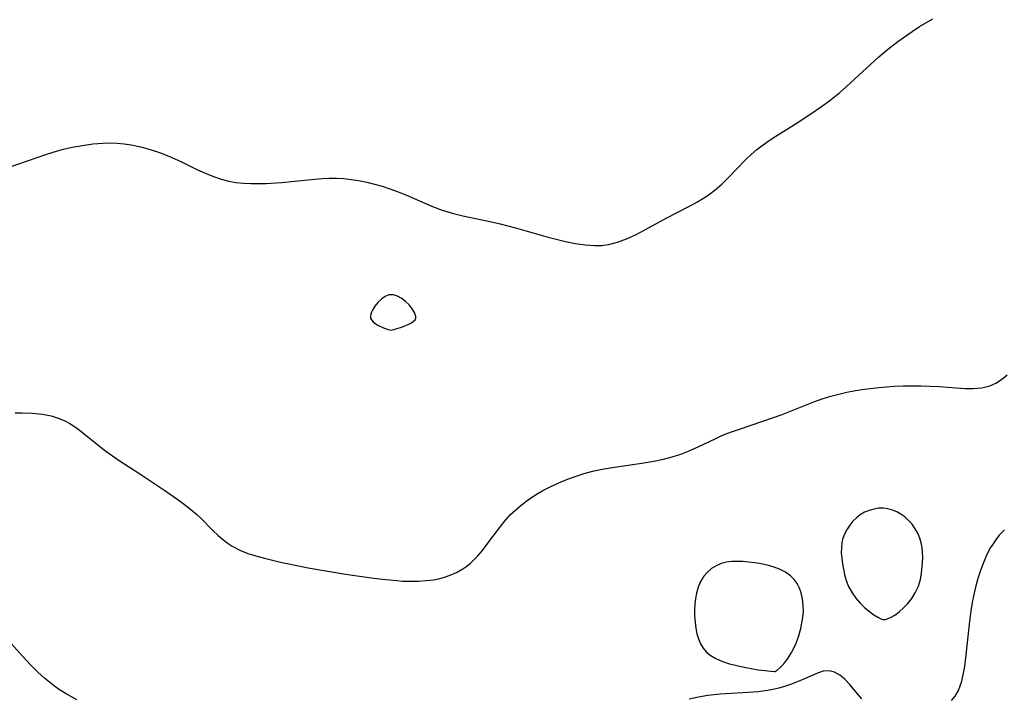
# Model space of a CAD drawing. Header units: inches. Extents: x 1073367 to 1082519, y 1569854 to 1574957.
# Tile 518 of 565: x 1080941 to 1081121, y 1573485 to 1573608. Entities that reach past the tile are written whole.
import ezdxf

# ---------------------------------------------------------------- set-up
doc = ezdxf.new("R2010")
doc.units = ezdxf.units.IN
doc.header["$MEASUREMENT"] = 0
doc.layers.add('CGG_CurvaNivelLidar_v1', color=7, linetype='Continuous', lineweight=30, true_color=0x008008)

msp = doc.modelspace()

# ---------------------------------------------------------------- linework, layer by layer
at = {"layer": 'CGG_CurvaNivelLidar_v1'}
for points in [[(1080938.5328, 1573581.2396, 77), (1080942.0828, 1573582.5058, 77), (1080945.5707, 1573583.6852, 77), (1080947.5615, 1573584.2981, 77), (1080948.6374, 1573584.589, 77), (1080950.253, 1573584.9641, 77), (1080952.1125, 1573585.3098, 77), (1080953.9793, 1573585.5639, 77), (1080955.8482, 1573585.7149, 77), (1080957.1441, 1573585.7485, 77), (1080958.4366, 1573585.7135, 77), (1080959.716, 1573585.6024, 77), (1080960.988, 1573585.4177, 77), (1080962.7399, 1573585.049, 77), (1080964.4711, 1573584.5696, 77), (1080966.179, 1573583.9964, 77), (1080967.8591, 1573583.3389, 77), (1080970.0678, 1573582.3409, 77), (1080973.1446, 1573580.8602, 77), (1080974.6883, 1573580.1631, 77), (1080976.0477, 1573579.6154, 77), (1080977.4244, 1573579.1459, 77), (1080978.823, 1573578.7783, 77), (1080980.1496, 1573578.5439, 77), (1080981.4951, 1573578.4006, 77), (1080982.8555, 1573578.33, 77), (1080984.2845, 1573578.3187, 77), (1080985.6815, 1573578.3596, 77), (1080988.4899, 1573578.548, 77), (1080994.5659, 1573579.1508, 77), (1080995.8729, 1573579.2553, 77), (1080997.1794, 1573579.3154, 77), (1080998.4844, 1573579.3167, 77), (1080999.8327, 1573579.2439, 77), (1081001.1772, 1573579.1018, 77), (1081002.5167, 1573578.899, 77), (1081004.0492, 1573578.5974, 77), (1081005.4722, 1573578.2501, 77), (1081006.8825, 1573577.8438, 77), (1081008.2779, 1573577.3813, 77), (1081009.7897, 1573576.8131, 77), (1081011.2845, 1573576.1968, 77), (1081016.0335, 1573574.1541, 77), (1081017.8069, 1573573.5021, 77), (1081019.891, 1573572.8863, 77), (1081021.6017, 1573572.4661, 77), (1081026.8062, 1573571.346, 77), (1081028.4182, 1573570.9718, 77), (1081031.2337, 1573570.2262, 77), (1081037.1935, 1573568.5341, 77), (1081040.3657, 1573567.7583, 77), (1081042.188, 1573567.4005, 77), (1081043.9296, 1573567.1512, 77), (1081045.6494, 1573567.0302, 77), (1081046.9294, 1573567.0505, 77), (1081048.1881, 1573567.193, 77), (1081049.8665, 1573567.6097, 77), (1081051.5115, 1573568.2289, 77), (1081053.1366, 1573568.9863, 77), (1081054.3095, 1573569.5919, 77), (1081058.8686, 1573572.0712, 77), (1081062.7715, 1573574.07, 77), (1081064.4499, 1573574.9936, 77), (1081066.0699, 1573575.9941, 77), (1081066.8906, 1573576.5653, 77), (1081067.6834, 1573577.1712, 77), (1081068.9166, 1573578.2367, 77), (1081070.0871, 1573579.3715, 77), (1081073.2435, 1573582.6893, 77), (1081074.2565, 1573583.6429, 77), (1081075.3204, 1573584.5506, 77), (1081076.4309, 1573585.4114, 77), (1081077.5765, 1573586.2213, 77), (1081078.7542, 1573586.9974, 77), (1081082.6629, 1573589.4228, 77), (1081085.0072, 1573590.9223, 77), (1081087.1356, 1573592.3805, 77), (1081088.6329, 1573593.4949, 77), (1081090.4418, 1573594.9753, 77), (1081091.6154, 1573596.0005, 77), (1081097.6017, 1573601.4952, 77), (1081099.1916, 1573602.837, 77), (1081101.0453, 1573604.2682, 77), (1081103.6745, 1573606.1147, 77), (1081105.0239, 1573606.9888, 77), (1081107.4241, 1573608.4219, 77)], [(1080939.8151, 1573536.4705, 76.5), (1080941.0749, 1573536.4655, 76.5), (1080942.9579, 1573536.3976, 76.5), (1080944.806, 1573536.2105, 76.5), (1080946.363, 1573535.9049, 76.5), (1080947.865, 1573535.4394, 76.5), (1080948.8601, 1573535.014, 76.5), (1080949.8181, 1573534.5069, 76.5), (1080950.8389, 1573533.857, 76.5), (1080951.8219, 1573533.1356, 76.5), (1080955.1907, 1573530.3566, 76.5), (1080956.3529, 1573529.4743, 76.5), (1080958.7873, 1573527.7958, 76.5), (1080962.5689, 1573525.3385, 76.5), (1080967.1472, 1573522.2936, 76.5), (1080969.5177, 1573520.6549, 76.5), (1080970.7448, 1573519.7518, 76.5), (1080971.9254, 1573518.8241, 76.5), (1080972.925, 1573517.9673, 76.5), (1080973.7804, 1573517.1525, 76.5), (1080975.8541, 1573515.0585, 76.5), (1080976.9166, 1573514.0468, 76.5), (1080977.9654, 1573513.1583, 76.5), (1080978.6985, 1573512.6133, 76.5), (1080979.4635, 1573512.1165, 76.5), (1080980.8469, 1573511.3944, 76.5), (1080982.3143, 1573510.8071, 76.5), (1080983.7996, 1573510.3366, 76.5), (1080985.3296, 1573509.9242, 76.5), (1080988.5309, 1573509.1553, 76.5), (1080990.1094, 1573508.8144, 76.5), (1080993.3087, 1573508.1909, 76.5), (1081000.1776, 1573507.0224, 76.5), (1081001.8841, 1573506.7541, 76.5), (1081005.3367, 1573506.2876, 76.5), (1081006.9397, 1573506.0945, 76.5), (1081009.5613, 1573505.8331, 76.5), (1081010.583, 1573505.7649, 76.5), (1081012.0333, 1573505.7191, 76.5), (1081013.4675, 1573505.7385, 76.5), (1081014.879, 1573505.8287, 76.5), (1081016.2599, 1573505.9993, 76.5), (1081017.1632, 1573506.1661, 76.5), (1081018.0454, 1573506.3854, 76.5), (1081019.2724, 1573506.807, 76.5), (1081020.4461, 1573507.344, 76.5), (1081021.5614, 1573507.9842, 76.5), (1081022.3019, 1573508.4902, 76.5), (1081023.0042, 1573509.0487, 76.5), (1081023.6772, 1573509.6756, 76.5), (1081024.3162, 1573510.3514, 76.5), (1081025.1717, 1573511.3565, 76.5), (1081025.9972, 1573512.4131, 76.5), (1081028.4463, 1573515.7259, 76.5), (1081029.4305, 1573516.929, 76.5), (1081030.3113, 1573517.8816, 76.5), (1081031.2476, 1573518.7841, 76.5), (1081032.2363, 1573519.6339, 76.5), (1081033.5047, 1573520.5935, 76.5), (1081034.8349, 1573521.4777, 76.5), (1081036.2168, 1573522.2916, 76.5), (1081037.6436, 1573523.036, 76.5), (1081039.1323, 1573523.7186, 76.5), (1081040.7095, 1573524.3568, 76.5), (1081042.3154, 1573524.9309, 76.5), (1081043.9455, 1573525.4393, 76.5), (1081045.5975, 1573525.8761, 76.5), (1081047.0431, 1573526.1916, 76.5), (1081048.4999, 1573526.4559, 76.5), (1081054.6841, 1573527.3533, 76.5), (1081056.4675, 1573527.6459, 76.5), (1081058.2293, 1573528.0017, 76.5), (1081059.831, 1573528.4183, 76.5), (1081061.4027, 1573528.9218, 76.5), (1081062.9398, 1573529.5109, 76.5), (1081064.6848, 1573530.2955, 76.5), (1081067.6623, 1573531.7331, 76.5), (1081068.9324, 1573532.3051, 76.5), (1081070.4648, 1573532.9222, 76.5), (1081072.1072, 1573533.5161, 76.5), (1081078.336, 1573535.6074, 76.5), (1081079.9258, 1573536.1951, 76.5), (1081085.7207, 1573538.453, 76.5), (1081087.256, 1573539.0114, 76.5), (1081088.8083, 1573539.5081, 76.5), (1081090.2679, 1573539.8943, 76.5), (1081091.7458, 1573540.2237, 76.5), (1081093.3523, 1573540.5341, 76.5), (1081094.9716, 1573540.8004, 76.5), (1081097.6113, 1573541.1255, 76.5), (1081100.3655, 1573541.3301, 76.5), (1081102.0164, 1573541.3921, 76.5), (1081105.3092, 1573541.3962, 76.5), (1081108.5222, 1573541.2649, 76.5), (1081113.3335, 1573540.904, 76.5), (1081114.8175, 1573540.8941, 76.5), (1081116.3839, 1573541.045, 76.5), (1081117.8668, 1573541.4165, 76.5), (1081118.9702, 1573541.9016, 76.5), (1081119.9949, 1573542.5462, 76.5), (1081121.0001, 1573543.3984, 76.5)], [(1081120.5658, 1573515.119, 76), (1081119.5912, 1573514.1046, 76), (1081118.936, 1573513.2826, 76), (1081118.5717, 1573512.7601, 76), (1081118.0143, 1573511.8589, 76), (1081117.3379, 1573510.5797, 76), (1081116.7381, 1573509.2423, 76), (1081116.2067, 1573507.8576, 76), (1081115.7395, 1573506.4337, 76), (1081115.3119, 1573504.8891, 76), (1081114.9489, 1573503.3154, 76), (1081114.6641, 1573501.8296, 76), (1081114.421, 1573500.3305, 76), (1081114.0948, 1573497.9133, 76), (1081113.4163, 1573491.7334, 76), (1081113.2181, 1573490.1747, 76), (1081112.9545, 1573488.6271, 76), (1081112.6078, 1573487.2148, 76), (1081112.13, 1573485.9139, 76), (1081111.4729, 1573484.7602, 76), (1081110.7845, 1573483.9611, 76)], [(1080951.09, 1573484.0809, 76), (1080949.0997, 1573485.1371, 76), (1080947.7306, 1573486.0166, 76), (1080946.4177, 1573486.9873, 76), (1080945.1547, 1573488.0337, 76), (1080943.938, 1573489.1444, 76), (1080942.8085, 1573490.2644, 76), (1080941.7116, 1573491.4211, 76), (1080938.0449, 1573495.5131, 76)], [(1081094.4773, 1573484.2654, 76), (1081093.6888, 1573485.1565, 76), (1081092.2245, 1573486.9412, 76), (1081091.3519, 1573487.8392, 76), (1081090.4324, 1573488.5822, 76), (1081089.4749, 1573489.1139, 76), (1081088.4864, 1573489.3673, 76), (1081087.4449, 1573489.29, 76), (1081086.3614, 1573488.9517, 76), (1081083.9945, 1573487.889, 76), (1081082.8392, 1573487.3988, 76), (1081081.6174, 1573486.935, 76), (1081080.342, 1573486.509, 76), (1081079.2893, 1573486.2044, 76), (1081078.2099, 1573485.9457, 76), (1081077.2523, 1573485.7665, 76), (1081075.5182, 1573485.5349, 76), (1081073.7482, 1573485.3816, 76), (1081068.6093, 1573485.0884, 76), (1081066.3192, 1573484.8627, 76), (1081064.6207, 1573484.5724, 76), (1081062.9371, 1573484.181, 76)]]:
    msp.add_polyline3d(points, dxfattribs=at)
for points in [[(1081008.5, 1573551.5597, 77), (1081009.4169, 1573551.7863, 77), (1081010.5405, 1573552.155, 77), (1081011.7077, 1573552.6483, 77), (1081012.2103, 1573552.9204, 77), (1081012.605, 1573553.1981, 77), (1081012.8535, 1573553.4741, 77), (1081012.9772, 1573553.7693, 77), (1081012.9826, 1573554.0799, 77), (1081012.8996, 1573554.4134, 77), (1081012.7522, 1573554.7614, 77), (1081012.3257, 1573555.475, 77), (1081011.7788, 1573556.1725, 77), (1081011.1343, 1573556.8011, 77), (1081010.417, 1573557.3346, 77), (1081009.6645, 1573557.7588, 77), (1081009.283, 1573557.9137, 77), (1081008.9012, 1573558.0146, 77), (1081008.5211, 1573558.0443, 77), (1081008.1492, 1573557.9895, 77), (1081007.7817, 1573557.8648, 77), (1081007.4194, 1573557.6868, 77), (1081006.7169, 1573557.2172, 77), (1081006.0645, 1573556.6393, 77), (1081005.5023, 1573555.9657, 77), (1081005.0613, 1573555.2237, 77), (1081004.894, 1573554.8459, 77), (1081004.7727, 1573554.4722, 77), (1081004.7117, 1573554.1098, 77), (1081004.7329, 1573553.766, 77), (1081004.894, 1573553.4309, 77), (1081005.1929, 1573553.0985, 77), (1081005.5955, 1573552.7785, 77), (1081006.0673, 1573552.4799, 77), (1081007.0846, 1573551.9832, 77), (1081007.9461, 1573551.6824, 77)], [(1081098.5, 1573498.7063, 76.5), (1081098.6665, 1573498.701, 76.5), (1081099.1027, 1573498.8363, 76.5), (1081099.7387, 1573499.1157, 76.5), (1081100.5048, 1573499.5498, 76.5), (1081101.3046, 1573500.1229, 76.5), (1081102.1171, 1573500.8355, 76.5), (1081102.9025, 1573501.6657, 76.5), (1081103.6229, 1573502.5884, 76.5), (1081104.2405, 1573503.5769, 76.5), (1081104.8106, 1573504.8221, 76.5), (1081105.1828, 1573506.0489, 76.5), (1081105.3784, 1573507.1926, 76.5), (1081105.5632, 1573509.1, 76.5), (1081105.5946, 1573510.0516, 76.5), (1081105.57, 1573510.9949, 76.5), (1081105.4819, 1573511.8772, 76.5), (1081105.3226, 1573512.74, 76.5), (1081105.0818, 1573513.5748, 76.5), (1081104.703, 1573514.4724, 76.5), (1081104.2253, 1573515.3202, 76.5), (1081103.664, 1573516.1123, 76.5), (1081103.0273, 1573516.8379, 76.5), (1081102.3173, 1573517.4801, 76.5), (1081101.6106, 1573517.9754, 76.5), (1081100.8564, 1573518.3862, 76.5), (1081100.0675, 1573518.7097, 76.5), (1081099.2543, 1573518.9376, 76.5), (1081098.4257, 1573519.0547, 76.5), (1081097.5391, 1573519.0433, 76.5), (1081096.6569, 1573518.9068, 76.5), (1081095.7928, 1573518.6606, 76.5), (1081094.9617, 1573518.3115, 76.5), (1081094.181, 1573517.8589, 76.5), (1081093.4793, 1573517.3115, 76.5), (1081092.8426, 1573516.6793, 76.5), (1081092.2716, 1573515.9798, 76.5), (1081091.7719, 1573515.2254, 76.5), (1081091.3543, 1573514.4244, 76.5), (1081091.0359, 1573513.581, 76.5), (1081090.8399, 1573512.7401, 76.5), (1081090.7411, 1573511.8726, 76.5), (1081090.73, 1573510.9006, 76.5), (1081090.7986, 1573509.9154, 76.5), (1081090.9269, 1573508.9232, 76.5), (1081091.3063, 1573506.9402, 76.5), (1081091.6057, 1573505.8705, 76.5), (1081092.0625, 1573504.7348, 76.5), (1081092.6854, 1573503.5945, 76.5), (1081093.3828, 1573502.6138, 76.5), (1081094.1752, 1573501.7009, 76.5), (1081095.0189, 1573500.8783, 76.5), (1081095.8705, 1573500.1676, 76.5), (1081096.6856, 1573499.5885, 76.5), (1081097.397, 1573499.1637, 76.5), (1081097.9739, 1573498.8753, 76.5), (1081098.3606, 1573498.7218, 76.5)], [(1081078.5, 1573489.2144, 76.5), (1081078.658, 1573489.2375, 76.5), (1081079.0307, 1573489.4863, 76.5), (1081079.557, 1573489.9431, 76.5), (1081080.2358, 1573490.6665, 76.5), (1081080.9577, 1573491.5996, 76.5), (1081081.6605, 1573492.7121, 76.5), (1081082.3405, 1573494.0842, 76.5), (1081082.9055, 1573495.5672, 76.5), (1081083.3432, 1573497.0937, 76.5), (1081083.6682, 1573498.7463, 76.5), (1081083.8058, 1573500.1259, 76.5), (1081083.7855, 1573501.3434, 76.5), (1081083.6522, 1573502.4875, 76.5), (1081083.4004, 1573503.5813, 76.5), (1081083.071, 1573504.466, 76.5), (1081082.6388, 1573505.2897, 76.5), (1081082.1064, 1573506.0389, 76.5), (1081081.4701, 1573506.6966, 76.5), (1081080.5193, 1573507.3771, 76.5), (1081079.4397, 1573507.918, 76.5), (1081078.2692, 1573508.3465, 76.5), (1081077.1854, 1573508.6451, 76.5), (1081076.0701, 1573508.8841, 76.5), (1081074.9373, 1573509.0739, 76.5), (1081073.7996, 1573509.2195, 76.5), (1081072.7799, 1573509.3104, 76.5), (1081071.7379, 1573509.3477, 76.5), (1081070.7171, 1573509.3128, 76.5), (1081069.7289, 1573509.1876, 76.5), (1081068.7868, 1573508.9486, 76.5), (1081067.8699, 1573508.5569, 76.5), (1081067.0271, 1573508.0327, 76.5), (1081066.2695, 1573507.3918, 76.5), (1081065.6142, 1573506.6424, 76.5), (1081065.032, 1573505.7038, 76.5), (1081064.5829, 1573504.6687, 76.5), (1081064.2583, 1573503.5625, 76.5), (1081064.0759, 1573502.5714, 76.5), (1081063.9682, 1573501.5545, 76.5), (1081063.9219, 1573500.5224, 76.5), (1081063.928, 1573499.4845, 76.5), (1081064.0054, 1573498.1944, 76.5), (1081064.137, 1573497.1549, 76.5), (1081064.3398, 1573496.1439, 76.5), (1081064.6266, 1573495.1758, 76.5), (1081065.0174, 1573494.2684, 76.5), (1081065.4677, 1573493.529, 76.5), (1081066.0219, 1573492.8565, 76.5), (1081066.7612, 1573492.2376, 76.5), (1081067.8132, 1573491.621, 76.5), (1081069.0421, 1573491.0936, 76.5), (1081070.319, 1573490.6696, 76.5), (1081071.6517, 1573490.3125, 76.5), (1081072.9903, 1573490.0147, 76.5), (1081075.5343, 1573489.5704, 76.5)]]:
    msp.add_polyline3d(points, close=True, dxfattribs=at)

doc.saveas('drawing.dxf')
